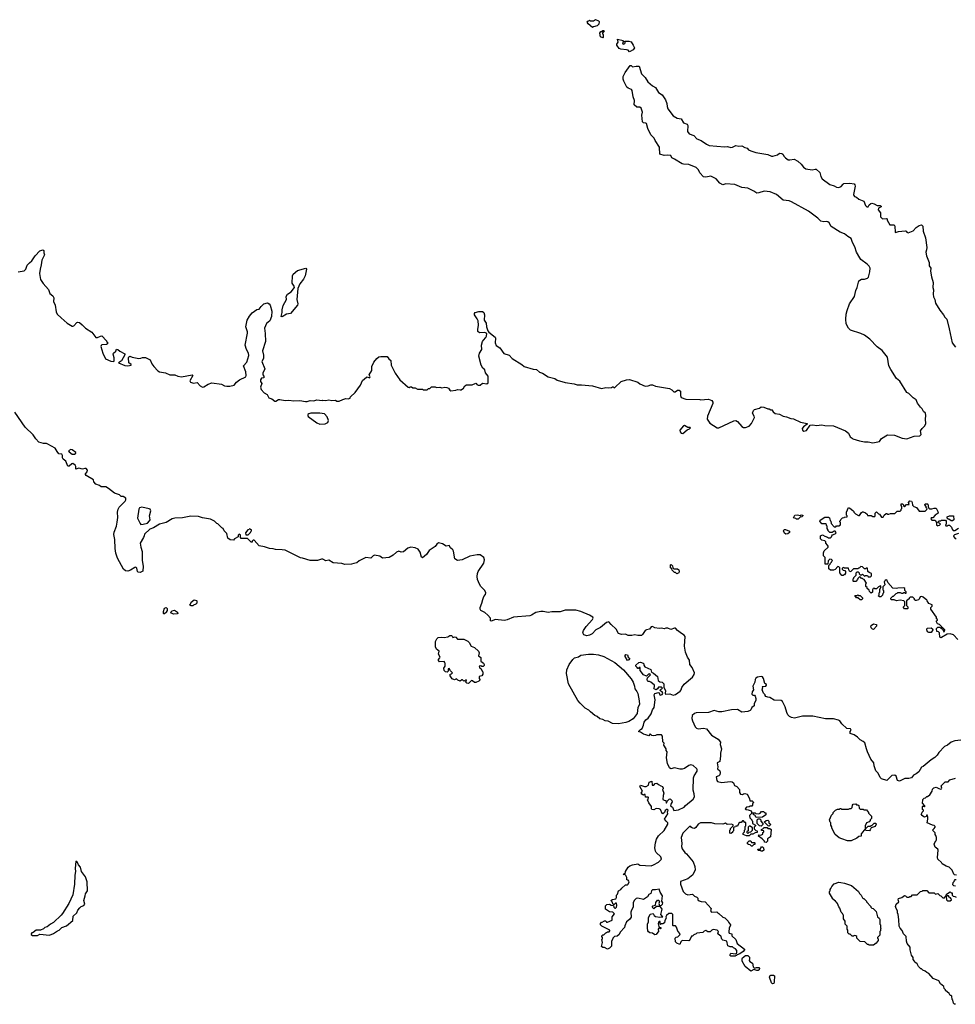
# Model space of a CAD drawing. Extents: x 1862350 to 2057294, y 212041 to 437318.
# Tile 278 of 301: x 1982444 to 1995102, y 382190 to 395508. Entities that reach past the tile are written whole.
import ezdxf

# ---------------------------------------------------------------- set-up
doc = ezdxf.new("R2010")
doc.units = 0

msp = doc.modelspace()

# ---------------------------------------------------------------- linework, layer by layer
at = {"layer": '0CON10XD'}
for points in [[(1990195, 395400), (1990135, 395452), (1990123, 395475), (1990132, 395488), (1990145, 395490), (1990155, 395500), (1990165, 395490), (1990205, 395490), (1990235, 395508), (1990275, 395492), (1990282, 395485), (1990278, 395445), (1990255, 395423), (1990208, 395412), (1990195, 395400)], [(1990335, 395262), (1990302, 395275), (1990292, 395325), (1990305, 395350), (1990325, 395350), (1990335, 395360), (1990345, 395360), (1990350, 395355), (1990330, 395325), (1990330, 395315), (1990340, 395305), (1990340, 395265), (1990335, 395262)], [(1990695, 395073), (1990674, 395094), (1990655, 395101), (1990575, 395109), (1990555, 395117), (1990524, 395165), (1990524, 395175), (1990542, 395205), (1990530, 395245), (1990610, 395225), (1990612, 395215), (1990599, 395195), (1990603, 395183), (1990615, 395178), (1990629, 395185), (1990634, 395195), (1990632, 395218), (1990685, 395218), (1990715, 395206), (1990745, 395164), (1990761, 395125), (1990745, 395100), (1990695, 395073)], [(1992597, 393177), (1992515, 393189), (1992445, 393164), (1992415, 393160), (1992375, 393188), (1992297, 393227), (1992215, 393240), (1992119, 393279), (1991996, 393286), (1991955, 393274), (1991917, 393297), (1991865, 393356), (1991795, 393393), (1991725, 393378), (1991695, 393383), (1991644, 393434), (1991628, 393478), (1991597, 393507), (1991495, 393550), (1991425, 393552), (1991409, 393559), (1991305, 393622), (1991267, 393637), (1991252, 393672), (1991205, 393676), (1991165, 393671), (1991105, 393688), (1991102, 393785), (1991040, 393875), (1991027, 393905), (1990982, 393948), (1990944, 394035), (1990924, 394104), (1990915, 394110), (1990883, 394113), (1990868, 394128), (1990861, 394215), (1990868, 394255), (1990850, 394310), (1990835, 394326), (1990792, 394325), (1990757, 394355), (1990763, 394415), (1990746, 394465), (1990732, 394552), (1990722, 394562), (1990675, 394582), (1990657, 394597), (1990619, 394675), (1990610, 394705), (1990610, 394740), (1990635, 394792), (1990705, 394890), (1990715, 394890), (1990735, 394870), (1990785, 394880), (1990825, 394878), (1990856, 394776), (1990907, 394725), (1990941, 394665), (1991004, 394615), (1991045, 394591), (1991085, 394524), (1991135, 394489), (1991155, 394466), (1991181, 394425), (1991201, 394375), (1991206, 394335), (1991213, 394303), (1991285, 394209), (1991338, 394175), (1991395, 394166), (1991425, 394112), (1991476, 394095), (1991482, 394075), (1991477, 393997), (1991502, 393962), (1991565, 393941), (1991606, 393896), (1991664, 393874), (1991735, 393822), (1991770, 393805), (1991978, 393788), (1992022, 393792), (1992065, 393780), (1992086, 393784), (1992132, 393808), (1992175, 393798), (1992215, 393802), (1992255, 393777), (1992288, 393768), (1992306, 393746), (1992335, 393734), (1992405, 393711), (1992565, 393686), (1992615, 393660), (1992635, 393660), (1992695, 393680), (1992725, 393700), (1992757, 393697), (1992769, 393689), (1992787, 393657), (1992807, 393637), (1992843, 393613), (1992865, 393610), (1992923, 393623), (1992972, 393592), (1993018, 393555), (1993048, 393515), (1993082, 393492), (1993165, 393478), (1993205, 393488), (1993220, 393485), (1993269, 393439), (1993283, 393385), (1993303, 393355), (1993405, 393279), (1993465, 393261), (1993495, 393241), (1993525, 393239), (1993559, 393251), (1993583, 393285), (1993595, 393292), (1993675, 393295), (1993736, 393286), (1993744, 393275), (1993746, 393255), (1993727, 393145), (1993728, 393128), (1993737, 393117), (1993765, 393107), (1993795, 393080), (1993865, 393051), (1993885, 392994), (1993905, 392975), (1993925, 392975), (1993939, 393005), (1993959, 393021), (1993975, 393025), (1994005, 393019), (1994045, 392993), (1994086, 392995), (1994097, 392985), (1994098, 392975), (1994065, 392957), (1994059, 392935), (1994088, 392895), (1994091, 392841), (1994115, 392812), (1994165, 392820), (1994179, 392815), (1994181, 392795), (1994215, 392733), (1994275, 392732), (1994286, 392715), (1994290, 392635), (1994295, 392630), (1994335, 392641), (1994425, 392653), (1994439, 392649), (1994448, 392635), (1994465, 392623), (1994530, 392650), (1994575, 392698), (1994613, 392725), (1994645, 392731), (1994665, 392717), (1994667, 392645), (1994699, 392555), (1994716, 392425), (1994714, 392396), (1994704, 392364), (1994714, 392315), (1994747, 392225), (1994748, 392178), (1994770, 392145), (1994768, 392105), (1994778, 392028), (1994803, 391953), (1994797, 391885), (1994807, 391853), (1994802, 391795), (1994808, 391758), (1994827, 391725), (1994835, 391672), (1994895, 391578), (1994944, 391514), (1994960, 391485), (1994987, 391455), (1995020, 391325), (1995058, 391135), (1995107, 391077)], [(1982425, 392099), (1982505, 392111), (1982525, 392132), (1982545, 392188), (1982575, 392220), (1982610, 392245), (1982651, 392315), (1982715, 392380), (1982756, 392396), (1982770, 392385), (1982771, 392355), (1982781, 392325), (1982744, 392255), (1982735, 392190), (1982719, 392135), (1982714, 392075), (1982726, 391995), (1982761, 391941), (1982835, 391856), (1982851, 391805), (1982892, 391772), (1982904, 391745), (1982902, 391695), (1982923, 391645), (1982938, 391555), (1982953, 391525), (1983005, 391473), (1983084, 391404), (1983155, 391362), (1983165, 391361), (1983175, 391368), (1983215, 391414), (1983225, 391418), (1983251, 391411), (1983291, 391381), (1983335, 391333), (1983419, 391279), (1983475, 391211), (1983495, 391207), (1983535, 391228), (1983555, 391230), (1983620, 391165), (1983620, 391155), (1983630, 391145), (1983630, 391125), (1983620, 391115), (1983555, 391109), (1983545, 391102), (1983541, 391089), (1983570, 390995), (1983605, 390920), (1983675, 390889), (1983716, 390884), (1983723, 390897), (1983723, 390935), (1983710, 390985), (1983713, 390995), (1983746, 391024), (1983755, 391050), (1983772, 391048), (1983800, 391025), (1983867, 390987), (1983868, 390975), (1983822, 390895), (1983782, 390865), (1983865, 390829), (1983905, 390825), (1983950, 390835), (1983950, 390845), (1983922, 390865), (1983918, 390935), (1983922, 390948), (1983933, 390957), (1983965, 390942), (1984057, 390927), (1984082, 390928), (1984105, 390939), (1984145, 390938), (1984208, 390905), (1984231, 390855), (1984260, 390815), (1984315, 390756), (1984335, 390745), (1984415, 390731), (1984475, 390703), (1984545, 390704), (1984585, 390687), (1984635, 390679), (1984776, 390706), (1984787, 390695), (1984748, 390625), (1984755, 390607), (1984795, 390590), (1984845, 390602), (1984885, 390553), (1984915, 390537), (1984935, 390541), (1984995, 390578), (1985044, 390596), (1985175, 390576), (1985215, 390556), (1985245, 390550), (1985285, 390549), (1985345, 390566), (1985379, 390605), (1985416, 390635), (1985504, 390675), (1985509, 390695), (1985502, 390745), (1985474, 390825), (1985518, 390875), (1985543, 390965), (1985538, 390995), (1985511, 391045), (1985495, 391105), (1985524, 391266), (1985524, 391286), (1985504, 391355), (1985522, 391445), (1985553, 391497), (1985589, 391541), (1985654, 391586), (1985685, 391590), (1985710, 391630), (1985745, 391664), (1985795, 391679), (1985820, 391665), (1985831, 391645), (1985857, 391565), (1985850, 391495), (1985828, 391435), (1985782, 391398), (1985756, 391335), (1985766, 391265), (1985771, 391155), (1985727, 391027), (1985741, 390971), (1985741, 390925), (1985718, 390885), (1985760, 390785), (1985734, 390725), (1985734, 390704), (1985746, 390685), (1985748, 390665), (1985715, 390660), (1985701, 390635), (1985703, 390613), (1985718, 390585), (1985704, 390536), (1985710, 390505), (1985750, 390460), (1985790, 390440), (1985813, 390395), (1985855, 390380), (1985895, 390350), (1985910, 390350), (1985945, 390372), (1985965, 390372), (1986035, 390358), (1986085, 390363), (1986155, 390352), (1986235, 390358), (1986310, 390345), (1986335, 390342), (1986375, 390357), (1986425, 390352), (1986465, 390368), (1986535, 390358), (1986545, 390362), (1986585, 390358), (1986625, 390367), (1986665, 390358), (1986715, 390362), (1986735, 390350), (1986765, 390350), (1986815, 390372), (1986855, 390382), (1986895, 390380), (1986905, 390390), (1986915, 390390), (1986920, 390405), (1986983, 390467), (1987055, 390562), (1987084, 390626), (1987136, 390674), (1987145, 390677), (1987175, 390662), (1987182, 390668), (1987185, 390675), (1987174, 390705), (1987207, 390763), (1987208, 390815), (1987234, 390875), (1987275, 390927), (1987304, 390946), (1987328, 390952), (1987415, 390950), (1987439, 390919), (1987465, 390900), (1987471, 390835), (1987523, 390725), (1987588, 390638), (1987700, 390535), (1987715, 390532), (1987725, 390540), (1987745, 390540), (1987765, 390530), (1987795, 390530), (1987825, 390510), (1987895, 390510), (1987905, 390500), (1987955, 390500), (1987975, 390520), (1987995, 390520), (1988015, 390540), (1988065, 390540), (1988085, 390532), (1988126, 390536), (1988155, 390530), (1988195, 390537), (1988225, 390534), (1988244, 390524), (1988262, 390495), (1988279, 390489), (1988343, 390497), (1988365, 390507), (1988405, 390499), (1988418, 390502), (1988448, 390525), (1988468, 390555), (1988491, 390569), (1988565, 390570), (1988615, 390590), (1988626, 390586), (1988630, 390575), (1988645, 390562), (1988675, 390562), (1988705, 390590), (1988765, 390582), (1988780, 390595), (1988780, 390685), (1988745, 390730), (1988735, 390770), (1988708, 390795), (1988687, 390835), (1988657, 390955), (1988667, 390995), (1988698, 391045), (1988692, 391105), (1988707, 391155), (1988717, 391175), (1988751, 391209), (1988759, 391225), (1988763, 391263), (1988735, 391275), (1988665, 391273), (1988642, 391292), (1988641, 391315), (1988651, 391375), (1988646, 391435), (1988635, 391462), (1988598, 391515), (1988597, 391525), (1988598, 391535), (1988608, 391545), (1988655, 391561), (1988705, 391561), (1988722, 391545), (1988732, 391515), (1988730, 391445), (1988754, 391404), (1988758, 391355), (1988777, 391297), (1988789, 391279), (1988877, 391215), (1988882, 391202), (1988877, 391135), (1988891, 391101), (1988940, 391070), (1988992, 390992), (1989065, 390969), (1989105, 390924), (1989236, 390846), (1989268, 390818), (1989391, 390781), (1989435, 390777), (1989475, 390739), (1989518, 390728), (1989595, 390678), (1989685, 390653), (1989715, 390633), (1989822, 390602), (1989945, 390584), (1989985, 390571), (1990045, 390571), (1990195, 390553), (1990315, 390518), (1990375, 390532), (1990415, 390527), (1990452, 390532), (1990465, 390540), (1990475, 390540), (1990485, 390530), (1990498, 390532), (1990580, 390615), (1990654, 390636), (1990695, 390639), (1990805, 390603), (1990834, 390584), (1990905, 390552), (1990945, 390553), (1990985, 390570), (1991005, 390570), (1991045, 390551), (1991235, 390517), (1991265, 390503), (1991295, 390472), (1991314, 390476), (1991343, 390497), (1991365, 390498), (1991386, 390485), (1991384, 390424), (1991395, 390398), (1991455, 390373), (1991645, 390372), (1991655, 390368), (1991765, 390377), (1991808, 390355), (1991823, 390335), (1991821, 390315), (1991751, 390145), (1991747, 390105), (1991780, 390050), (1991882, 389985), (1991905, 389986), (1992107, 390083), (1992135, 390086), (1992155, 390074), (1992214, 390005), (1992235, 389990), (1992265, 389990), (1992315, 390010), (1992343, 390045), (1992384, 390125), (1992381, 390145), (1992359, 390185), (1992370, 390220), (1992385, 390234), (1992455, 390252), (1992475, 390270), (1992513, 390267), (1992564, 390244), (1992585, 390242), (1992605, 390232), (1992617, 390237), (1992638, 390205), (1992665, 390181), (1992724, 390174), (1992775, 390147), (1992817, 390137), (1992875, 390113), (1992915, 390108), (1993010, 390065), (1993100, 390045), (1993100, 390035), (1993049, 390001), (1993032, 389978), (1993036, 389955), (1993055, 389940), (1993087, 389953), (1993138, 390022), (1993175, 390027), (1993225, 390017), (1993295, 390027), (1993335, 390020), (1993456, 390016), (1993618, 389948), (1993658, 389915), (1993682, 389865), (1993705, 389848), (1993715, 389837), (1993805, 389811), (1993875, 389796), (1993924, 389796), (1993985, 389786), (1994076, 389804), (1994102, 389845), (1994185, 389893), (1994279, 389889), (1994385, 389846), (1994445, 389838), (1994547, 389873), (1994622, 389878), (1994640, 389895), (1994632, 389945), (1994655, 389980), (1994690, 390015), (1994702, 390048), (1994697, 390105), (1994703, 390155), (1994700, 390185), (1994670, 390210), (1994653, 390245), (1994630, 390265), (1994592, 390322), (1994571, 390365), (1994530, 390395), (1994475, 390452), (1994446, 390466), (1994350, 390620), (1994305, 390653), (1994231, 390775), (1994204, 390824), (1994184, 390945), (1994111, 391031), (1994044, 391084), (1993946, 391186), (1993875, 391242), (1993824, 391264), (1993685, 391307), (1993656, 391336), (1993626, 391396), (1993621, 391455), (1993624, 391525), (1993637, 391575), (1993672, 391665), (1993739, 391765), (1993756, 391844), (1993774, 391885), (1993798, 391975), (1993835, 391997), (1993875, 391998), (1993915, 392012), (1993926, 392025), (1993946, 392095), (1993950, 392145), (1993939, 392175), (1993911, 392201), (1993825, 392264), (1993809, 392285), (1993764, 392365), (1993742, 392435), (1993712, 392492), (1993695, 392549), (1993647, 392577), (1993605, 392611), (1993544, 392634), (1993421, 392711), (1993395, 392759), (1993379, 392775), (1993365, 392779), (1993325, 392772), (1993285, 392782), (1993244, 392825), (1993115, 392918), (1992885, 393043), (1992855, 393056), (1992775, 393066), (1992685, 393142), (1992597, 393177)], [(1985995, 391490), (1985983, 391495), (1985994, 391545), (1985994, 391585), (1986010, 391640), (1986052, 391725), (1986051, 391765), (1986066, 391795), (1986116, 391825), (1986162, 391885), (1986157, 391905), (1986130, 391945), (1986133, 392045), (1986146, 392065), (1986203, 392117), (1986315, 392148), (1986324, 392134), (1986308, 392045), (1986285, 391999), (1986236, 391934), (1986209, 391871), (1986194, 391725), (1986206, 391665), (1986202, 391648), (1986107, 391533), (1986055, 391524), (1985995, 391490)], [(1991397, 387207), (1991344, 387244), (1991315, 387276), (1991305, 387277), (1991255, 387259), (1991214, 387276), (1991185, 387276), (1991165, 387268), (1991125, 387276), (1991095, 387271), (1991035, 387284), (1991005, 387301), (1990986, 387295), (1990965, 387263), (1990926, 387256), (1990905, 387245), (1990870, 387190), (1990855, 387180), (1990805, 387180), (1990765, 387188), (1990725, 387180), (1990675, 387180), (1990638, 387195), (1990585, 387192), (1990546, 387206), (1990515, 387265), (1990447, 387327), (1990415, 387364), (1990385, 387352), (1990304, 387286), (1990241, 387255), (1990190, 387200), (1990155, 387181), (1990115, 387174), (1990078, 387188), (1990061, 387215), (1990071, 387245), (1990109, 387301), (1990193, 387395), (1990203, 387415), (1990200, 387425), (1990152, 387455), (1990038, 387505), (1989968, 387522), (1989825, 387519), (1989755, 387500), (1989645, 387498), (1989595, 387488), (1989525, 387505), (1989495, 387503), (1989425, 387488), (1989368, 387452), (1989345, 387445), (1989125, 387427), (1989040, 387390), (1989005, 387382), (1988875, 387394), (1988825, 387371), (1988815, 387378), (1988812, 387415), (1988779, 387455), (1988735, 387490), (1988685, 387515), (1988672, 387535), (1988672, 387555), (1988698, 387615), (1988708, 387665), (1988725, 387705), (1988747, 387735), (1988750, 387755), (1988736, 387786), (1988683, 387843), (1988663, 387873), (1988640, 387935), (1988635, 387975), (1988637, 388017), (1988647, 388045), (1988723, 388155), (1988733, 388203), (1988725, 388235), (1988675, 388270), (1988635, 388270), (1988535, 388250), (1988430, 388200), (1988365, 388191), (1988331, 388215), (1988315, 388317), (1988305, 388336), (1988271, 388365), (1988255, 388394), (1988215, 388388), (1988165, 388419), (1988110, 388430), (1988088, 388415), (1988066, 388384), (1987984, 388326), (1987948, 388275), (1987895, 388229), (1987878, 388238), (1987864, 388305), (1987837, 388347), (1987795, 388363), (1987735, 388371), (1987695, 388361), (1987635, 388309), (1987605, 388304), (1987575, 388318), (1987543, 388307), (1987495, 388263), (1987444, 388234), (1987354, 388224), (1987315, 388251), (1987245, 388263), (1987227, 388255), (1987196, 388224), (1987125, 388233), (1987035, 388186), (1987005, 388159), (1986965, 388154), (1986935, 388142), (1986845, 388140), (1986802, 388152), (1986685, 388162), (1986625, 388198), (1986585, 388190), (1986545, 388212), (1986525, 388212), (1986475, 388192), (1986375, 388193), (1986270, 388225), (1986245, 388230), (1986035, 388332), (1985995, 388339), (1985905, 388340), (1985875, 388350), (1985825, 388353), (1985755, 388378), (1985683, 388393), (1985615, 388470), (1985602, 388468), (1985590, 388455), (1985588, 388442), (1985575, 388440), (1985525, 388490), (1985442, 388492), (1985430, 388505), (1985430, 388535), (1985415, 388550), (1985400, 388535), (1985398, 388512), (1985350, 388485), (1985335, 388470), (1985293, 388473), (1985262, 388495), (1985245, 388560), (1985210, 388595), (1985196, 388626), (1985180, 388635), (1985125, 388690), (1985110, 388695), (1985080, 388725), (1985025, 388752), (1984915, 388769), (1984865, 388788), (1984758, 388792), (1984645, 388770), (1984545, 388764), (1984508, 388755), (1984425, 388708), (1984335, 388684), (1984255, 388633), (1984204, 388616), (1984131, 388549), (1984126, 388526), (1984120, 388505), (1984074, 388425), (1984081, 388375), (1984100, 388315), (1984102, 388195), (1984114, 388115), (1984111, 388049), (1984075, 388032), (1984045, 388034), (1984036, 388046), (1984028, 388088), (1984015, 388101), (1984002, 388098), (1983945, 388060), (1983905, 388049), (1983874, 388054), (1983850, 388075), (1983766, 388225), (1983744, 388294), (1983736, 388355), (1983731, 388475), (1983718, 388545), (1983723, 388577), (1983752, 388658), (1983763, 388713), (1983770, 388775), (1983768, 388845), (1983778, 388885), (1983790, 388915), (1983870, 388995), (1983880, 389015), (1983880, 389035), (1983845, 389060), (1983815, 389060), (1983792, 389082), (1983725, 389102), (1983645, 389168), (1983608, 389188), (1983545, 389188), (1983525, 389208), (1983475, 389227), (1983447, 389255), (1983442, 389285), (1983342, 389342), (1983334, 389354), (1983336, 389365), (1983358, 389392), (1983362, 389415), (1983345, 389435), (1983325, 389438), (1983295, 389427), (1983245, 389443), (1983205, 389430), (1983202, 389465), (1983194, 389484), (1983165, 389503), (1983149, 389501), (1983115, 389467), (1983097, 389467), (1983067, 389535), (1983032, 389565), (1983025, 389580), (1983023, 389615), (1983015, 389632), (1982975, 389637), (1982950, 389665), (1982925, 389710), (1982826, 389766), (1982805, 389775), (1982765, 389776), (1982701, 389795), (1982660, 389840), (1982625, 389892), (1982518, 389998), (1982378, 390198)], [(1986505, 390037), (1986575, 390043), (1986615, 390060), (1986624, 390085), (1986605, 390135), (1986566, 390176), (1986505, 390185), (1986385, 390186), (1986355, 390178), (1986343, 390167), (1986341, 390155), (1986349, 390139), (1986465, 390053), (1986505, 390037)], [(1991415, 389911), (1991475, 389960), (1991508, 389975), (1991518, 389985), (1991515, 389990), (1991485, 389993), (1991438, 390018), (1991425, 390016), (1991377, 389955), (1991380, 389935), (1991394, 389915), (1991415, 389911)], [(1983155, 389630), (1983185, 389632), (1983203, 389645), (1983203, 389655), (1983155, 389688), (1983135, 389692), (1983102, 389678), (1983111, 389661), (1983155, 389630)], [(1984085, 388680), (1984115, 388682), (1984175, 388698), (1984201, 388729), (1984207, 388743), (1984202, 388795), (1984219, 388865), (1984208, 388885), (1984195, 388892), (1984095, 388916), (1984067, 388905), (1984054, 388886), (1984037, 388765), (1984072, 388692), (1984085, 388680)], [(1995135, 387124), (1995079, 387189), (1995035, 387202), (1994993, 387197), (1994915, 387150), (1994905, 387148), (1994894, 387154), (1994890, 387215), (1994875, 387230), (1994852, 387232), (1994850, 387275), (1994865, 387290), (1994895, 387290), (1994912, 387272), (1994928, 387268), (1994945, 387230), (1994958, 387232), (1994960, 387255), (1994935, 387280), (1994922, 387282), (1994920, 387295), (1994890, 387325), (1994860, 387335), (1994850, 387365), (1994850, 387375), (1994860, 387385), (1994860, 387395), (1994850, 387405), (1994850, 387425), (1994770, 387535), (1994770, 387555), (1994790, 387575), (1994790, 387595), (1994742, 387612), (1994720, 387645), (1994718, 387658), (1994668, 387698), (1994648, 387708), (1994625, 387700), (1994615, 387670), (1994605, 387660), (1994575, 387650), (1994565, 387650), (1994552, 387662), (1994550, 387675), (1994528, 387698), (1994492, 387698), (1994480, 387685), (1994480, 387675), (1994440, 387645), (1994440, 387585), (1994460, 387565), (1994460, 387545), (1994455, 387540), (1994415, 387540), (1994400, 387555), (1994402, 387568), (1994420, 387585), (1994420, 387635), (1994408, 387648), (1994355, 387658), (1994305, 387648), (1994275, 387660), (1994235, 387660), (1994230, 387685), (1994255, 387710), (1994265, 387710), (1994278, 387722), (1994302, 387748), (1994315, 387750), (1994325, 387760), (1994355, 387760), (1994375, 387750), (1994395, 387750), (1994405, 387760), (1994415, 387760), (1994425, 387750), (1994438, 387752), (1994438, 387768), (1994420, 387785), (1994420, 387815), (1994405, 387822), (1994325, 387820), (1994305, 387812), (1994255, 387820), (1994190, 387895), (1994175, 387930), (1994152, 387928), (1994150, 387915), (1994140, 387905), (1994148, 387862), (1994120, 387835), (1994120, 387795), (1994130, 387785), (1994130, 387755), (1994120, 387745), (1994117, 387723), (1994095, 387700), (1994075, 387700), (1994060, 387715), (1994070, 387725), (1994070, 387755), (1994080, 387765), (1994080, 387805), (1994100, 387835), (1994088, 387848), (1994062, 387838), (1994035, 387810), (1994015, 387810), (1994005, 387818), (1993990, 387815), (1993980, 387795), (1993980, 387765), (1993965, 387750), (1993942, 387772), (1993935, 387790), (1993912, 387812), (1993908, 387828), (1993892, 387842), (1993890, 387875), (1993900, 387885), (1993868, 387938), (1993855, 387940), (1993845, 387950), (1993835, 387950), (1993818, 387968), (1993805, 387970), (1993782, 387948), (1993780, 387935), (1993755, 387910), (1993725, 387910), (1993720, 387915), (1993720, 387945), (1993730, 387955), (1993730, 387965), (1993760, 387995), (1993760, 388025), (1993775, 388040), (1993788, 388038), (1993800, 388025), (1993802, 388012), (1993815, 388000), (1993835, 388000), (1993845, 388010), (1993875, 387980), (1993885, 387990), (1993915, 387990), (1993922, 387972), (1993955, 387970), (1993970, 387985), (1993970, 388015), (1993935, 388030), (1993920, 388045), (1993915, 388090), (1993895, 388090), (1993888, 388082), (1993875, 388080), (1993848, 388108), (1993825, 388110), (1993808, 388092), (1993795, 388090), (1993785, 388080), (1993725, 388080), (1993688, 388042), (1993675, 388040), (1993660, 388065), (1993658, 388088), (1993605, 388090), (1993593, 388097), (1993572, 388088), (1993570, 388075), (1993585, 388060), (1993608, 388058), (1993618, 388045), (1993617, 388023), (1993605, 388000), (1993595, 388000), (1993585, 387990), (1993565, 387990), (1993538, 388025), (1993540, 388095), (1993527, 388107), (1993515, 388110), (1993475, 388070), (1993455, 388060), (1993415, 388060), (1993392, 388082), (1993390, 388125), (1993408, 388142), (1993412, 388158), (1993428, 388172), (1993430, 388185), (1993440, 388195), (1993428, 388208), (1993405, 388210), (1993382, 388188), (1993378, 388142), (1993342, 388142), (1993340, 388235), (1993320, 388255), (1993320, 388295), (1993330, 388325), (1993380, 388375), (1993380, 388385), (1993375, 388400), (1993350, 388425), (1993350, 388445), (1993335, 388460), (1993298, 388468), (1993280, 388485), (1993280, 388525), (1993305, 388538), (1993335, 388520), (1993375, 388510), (1993385, 388500), (1993415, 388500), (1993428, 388512), (1993430, 388525), (1993442, 388538), (1993478, 388552), (1993490, 388565), (1993488, 388578), (1993475, 388590), (1993465, 388590), (1993435, 388570), (1993405, 388570), (1993380, 388595), (1993380, 388605), (1993370, 388625), (1993370, 388655), (1993360, 388665), (1993358, 388678), (1993345, 388690), (1993295, 388690), (1993270, 388725), (1993272, 388738), (1993335, 388780), (1993385, 388780), (1993398, 388768), (1993410, 388735), (1993420, 388725), (1993423, 388693), (1993465, 388650), (1993485, 388650), (1993495, 388660), (1993525, 388660), (1993550, 388675), (1993550, 388705), (1993540, 388715), (1993540, 388725), (1993550, 388735), (1993552, 388748), (1993575, 388770), (1993597, 388773), (1993605, 388780), (1993638, 388782), (1993640, 388795), (1993630, 388805), (1993632, 388845), (1993655, 388908), (1993675, 388902), (1993718, 388868), (1993730, 388855), (1993730, 388845), (1993750, 388825), (1993793, 388803), (1993808, 388802), (1993835, 388840), (1993845, 388850), (1993855, 388850), (1993889, 388839), (1993908, 388818), (1993915, 388800), (1993965, 388800), (1993985, 388790), (1994015, 388790), (1994020, 388795), (1994020, 388835), (1994035, 388850), (1994062, 388822), (1994075, 388820), (1994105, 388780), (1994125, 388780), (1994140, 388805), (1994165, 388828), (1994175, 388830), (1994185, 388820), (1994205, 388820), (1994225, 388830), (1994285, 388830), (1994315, 388860), (1994355, 388860), (1994368, 388872), (1994370, 388885), (1994380, 388895), (1994380, 388925), (1994370, 388935), (1994372, 388958), (1994388, 388958), (1994400, 388945), (1994402, 388932), (1994415, 388920), (1994442, 388948), (1994478, 388952), (1994470, 388975), (1994485, 389000), (1994510, 388995), (1994520, 388975), (1994522, 388942), (1994542, 388922), (1994578, 388908), (1994615, 388860), (1994695, 388860), (1994718, 388882), (1994720, 388895), (1994710, 388905), (1994710, 388925), (1994690, 388945), (1994695, 388960), (1994725, 388960), (1994730, 388955), (1994740, 388905), (1994752, 388892), (1994785, 388890), (1994818, 388902), (1994845, 388900), (1994868, 388855), (1994870, 388835), (1994830, 388805), (1994798, 388772), (1994775, 388770), (1994770, 388755), (1994785, 388740), (1994828, 388738), (1994850, 388705), (1994850, 388675), (1994865, 388660), (1994872, 388668), (1994888, 388672), (1994900, 388685), (1994888, 388698), (1994872, 388702), (1994872, 388718), (1994882, 388728), (1994905, 388730), (1994915, 388740), (1994968, 388738), (1994980, 388725), (1994980, 388685), (1994970, 388675), (1994972, 388662), (1994995, 388660), (1995005, 388670), (1995025, 388670), (1995050, 388645), (1995060, 388615), (1995075, 388600), (1995095, 388600), (1995145, 388630)], [(1992975, 388750), (1992955, 388750), (1992945, 388760), (1992912, 388772), (1992930, 388805), (1992965, 388812), (1993005, 388800), (1993015, 388810), (1993038, 388808), (1993040, 388795), (1993028, 388782), (1993002, 388778), (1992975, 388750)], [(1995065, 388728), (1995048, 388728), (1995015, 388750), (1995005, 388750), (1994990, 388765), (1994990, 388785), (1995025, 388798), (1995080, 388795), (1995082, 388745), (1995065, 388728)], [(1985535, 388540), (1985568, 388572), (1985570, 388585), (1985580, 388595), (1985578, 388608), (1985565, 388610), (1985555, 388620), (1985548, 388612), (1985532, 388608), (1985500, 388565), (1985502, 388542), (1985535, 388540)], [(1992808, 388548), (1992792, 388562), (1992780, 388595), (1992785, 388610), (1992805, 388612), (1992858, 388588), (1992858, 388572), (1992835, 388552), (1992808, 388548)], [(1995145, 388560), (1995092, 388538), (1995080, 388525), (1995082, 388512), (1995102, 388492), (1995115, 388490)], [(1991335, 388012), (1991315, 388030), (1991305, 388030), (1991272, 388062), (1991268, 388078), (1991250, 388095), (1991250, 388135), (1991257, 388137), (1991275, 388120), (1991280, 388095), (1991292, 388082), (1991345, 388080), (1991360, 388065), (1991367, 388045), (1991360, 388025), (1991335, 388012)], [(1993835, 387660), (1993815, 387660), (1993785, 387690), (1993765, 387690), (1993742, 387718), (1993775, 387720), (1993785, 387730), (1993795, 387720), (1993815, 387720), (1993847, 387687), (1993847, 387673), (1993835, 387660)], [(1984395, 387470), (1984390, 387475), (1984388, 387505), (1984405, 387550), (1984425, 387558), (1984440, 387545), (1984440, 387515), (1984430, 387505), (1984430, 387495), (1984405, 387472), (1984395, 387470)], [(1984785, 387580), (1984765, 387580), (1984740, 387595), (1984758, 387612), (1984762, 387628), (1984805, 387660), (1984835, 387650), (1984840, 387645), (1984840, 387615), (1984825, 387600), (1984795, 387590), (1984785, 387580)], [(1984528, 387468), (1984495, 387480), (1984490, 387495), (1984508, 387512), (1984539, 387519), (1984580, 387495), (1984582, 387478), (1984575, 387470), (1984528, 387468)], [(1993995, 387260), (1993982, 387262), (1993965, 387280), (1993960, 387295), (1993963, 387315), (1993995, 387337), (1994037, 387327), (1994038, 387305), (1993995, 387260)], [(1994775, 387220), (1994745, 387220), (1994725, 387230), (1994718, 387255), (1994722, 387278), (1994775, 387282), (1994795, 387270), (1994800, 387255), (1994775, 387220)], [(1988515, 386530), (1988493, 386533), (1988480, 386545), (1988480, 386555), (1988490, 386565), (1988485, 386580), (1988455, 386560), (1988435, 386580), (1988425, 386580), (1988405, 386560), (1988370, 386575), (1988355, 386590), (1988325, 386580), (1988295, 386592), (1988270, 386635), (1988270, 386655), (1988288, 386662), (1988300, 386675), (1988272, 386702), (1988255, 386730), (1988242, 386728), (1988242, 386698), (1988227, 386683), (1988205, 386688), (1988188, 386705), (1988182, 386735), (1988200, 386765), (1988200, 386805), (1988190, 386815), (1988190, 386825), (1988125, 386822), (1988108, 386838), (1988108, 386855), (1988130, 386875), (1988132, 386885), (1988108, 386925), (1988120, 386965), (1988084, 386994), (1988068, 387025), (1988070, 387095), (1988088, 387135), (1988105, 387150), (1988145, 387158), (1988185, 387150), (1988235, 387160), (1988265, 387177), (1988285, 387178), (1988300, 387165), (1988302, 387152), (1988335, 387160), (1988345, 387157), (1988368, 387128), (1988455, 387130), (1988505, 387103), (1988523, 387085), (1988550, 387035), (1988595, 387018), (1988650, 386965), (1988660, 386945), (1988652, 386905), (1988682, 386882), (1988683, 386833), (1988718, 386805), (1988726, 386786), (1988727, 386773), (1988715, 386760), (1988695, 386760), (1988685, 386770), (1988660, 386765), (1988670, 386735), (1988688, 386728), (1988700, 386695), (1988710, 386685), (1988708, 386655), (1988698, 386632), (1988662, 386625), (1988660, 386595), (1988670, 386585), (1988670, 386575), (1988655, 386560), (1988617, 386543), (1988595, 386542), (1988570, 386565), (1988555, 386570), (1988550, 386565), (1988515, 386530)], [(1991847, 384633), (1991805, 384646), (1991655, 384643), (1991625, 384625), (1991590, 384580), (1991575, 384570), (1991551, 384571), (1991533, 384583), (1991525, 384597), (1991505, 384596), (1991415, 384506), (1991392, 384445), (1991401, 384365), (1991399, 384325), (1991406, 384295), (1991442, 384245), (1991465, 384225), (1991557, 384117), (1991580, 384055), (1991583, 384007), (1991550, 383940), (1991485, 383887), (1991385, 383850), (1991383, 383817), (1991420, 383715), (1991450, 383685), (1991485, 383670), (1991545, 383680), (1991573, 383653), (1991605, 383640), (1991620, 383625), (1991620, 383605), (1991635, 383590), (1991665, 383580), (1991717, 383577), (1991800, 383485), (1991790, 383455), (1991802, 383435), (1991875, 383440), (1991890, 383425), (1991905, 383420), (1991955, 383370), (1991985, 383360), (1992002, 383342), (1992030, 383315), (1992032, 383302), (1992060, 383265), (1992060, 383255), (1992042, 383225), (1992038, 383165), (1992043, 383153), (1992080, 383145), (1992080, 383115), (1992132, 383065), (1992152, 383012), (1992250, 382935), (1992250, 382925), (1992230, 382905), (1992187, 382873), (1992152, 382858), (1992145, 382850), (1992135, 382850), (1992125, 382840), (1992065, 382840), (1992052, 382855), (1992065, 382880), (1992128, 382872), (1992148, 382882), (1992145, 382920), (1992129, 382939), (1992100, 382955), (1992088, 382968), (1992058, 382968), (1992023, 382983), (1992010, 383045), (1991958, 383058), (1991945, 383070), (1991930, 383115), (1991915, 383120), (1991890, 383145), (1991900, 383175), (1991882, 383192), (1991825, 383200), (1991810, 383195), (1991785, 383170), (1991755, 383170), (1991725, 383188), (1991705, 383180), (1991685, 383160), (1991605, 383150), (1991598, 383142), (1991565, 383130), (1991545, 383110), (1991535, 383110), (1991508, 383052), (1991495, 383048), (1991408, 383052), (1991390, 383035), (1991375, 383000), (1991335, 383018), (1991318, 383035), (1991310, 383085), (1991325, 383100), (1991348, 383102), (1991375, 383130), (1991378, 383145), (1991348, 383178), (1991332, 383235), (1991315, 383252), (1991285, 383250), (1991280, 383255), (1991280, 383405), (1991265, 383420), (1991225, 383420), (1991195, 383390), (1991188, 383375), (1991190, 383355), (1991172, 383325), (1991168, 383292), (1991145, 383280), (1991125, 383280), (1991115, 383270), (1991110, 383275), (1991108, 383308), (1991095, 383310), (1991085, 383300), (1991083, 383277), (1991093, 383243), (1991102, 383232), (1991118, 383228), (1991120, 383215), (1991115, 383210), (1991105, 383220), (1991092, 383218), (1991080, 383205), (1991087, 383173), (1991060, 383145), (1991060, 383135), (1991035, 383128), (1991005, 383152), (1990968, 383158), (1990952, 383172), (1990943, 383183), (1990938, 383225), (1990938, 383272), (1990950, 383305), (1990951, 383359), (1990975, 383408), (1991015, 383420), (1991029, 383389), (1991045, 383378), (1991105, 383370), (1991147, 383373), (1991120, 383405), (1991134, 383475), (1991115, 383508), (1991105, 383512), (1991058, 383512), (1991025, 383480), (1991000, 383505), (1991015, 383520), (1991048, 383532), (1991052, 383565), (1991075, 383600), (1991085, 383600), (1991100, 383585), (1991090, 383555), (1991098, 383528), (1991125, 383530), (1991142, 383545), (1991144, 383564), (1991130, 383585), (1991140, 383655), (1991108, 383708), (1991095, 383748), (1991045, 383737), (1991005, 383738), (1990993, 383725), (1990985, 383690), (1990955, 383677), (1990936, 383644), (1990885, 383608), (1990805, 383626), (1990785, 383620), (1990760, 383600), (1990744, 383566), (1990746, 383505), (1990722, 383465), (1990712, 383435), (1990715, 383370), (1990695, 383338), (1990652, 383305), (1990629, 383251), (1990625, 383230), (1990570, 383165), (1990556, 383134), (1990527, 383113), (1990493, 383107), (1990470, 383085), (1990470, 383075), (1990452, 383045), (1990452, 382975), (1990425, 382948), (1990395, 382938), (1990357, 382957), (1990335, 382958), (1990314, 382974), (1990328, 383025), (1990320, 383065), (1990330, 383075), (1990330, 383095), (1990320, 383105), (1990320, 383115), (1990332, 383128), (1990345, 383130), (1990372, 383158), (1990385, 383160), (1990395, 383170), (1990418, 383172), (1990430, 383185), (1990430, 383195), (1990320, 383245), (1990300, 383265), (1990300, 383285), (1990315, 383300), (1990325, 383300), (1990355, 383320), (1990375, 383320), (1990382, 383302), (1990395, 383300), (1990460, 383330), (1990462, 383375), (1990490, 383415), (1990467, 383437), (1990423, 383443), (1990370, 383475), (1990368, 383522), (1990388, 383542), (1990425, 383543), (1990445, 383530), (1990478, 383528), (1990482, 383505), (1990495, 383490), (1990505, 383490), (1990518, 383502), (1990522, 383525), (1990517, 383557), (1990503, 383557), (1990485, 383540), (1990475, 383540), (1990458, 383575), (1990440, 383595), (1990463, 383607), (1990510, 383615), (1990520, 383635), (1990520, 383665), (1990532, 383678), (1990547, 383723), (1990579, 383741), (1990591, 383759), (1990640, 383805), (1990665, 383808), (1990678, 383815), (1990690, 383845), (1990687, 383857), (1990675, 383870), (1990660, 383875), (1990657, 383907), (1990645, 383930), (1990635, 383940), (1990610, 383945), (1990638, 383972), (1990640, 383985), (1990677, 384043), (1990700, 384065), (1990737, 384077), (1990805, 384088), (1990835, 384073), (1990986, 384064), (1991020, 384075), (1991085, 384112), (1991128, 384155), (1991118, 384185), (1991054, 384244), (1991045, 384260), (1991039, 384305), (1991044, 384375), (1991058, 384422), (1991085, 384470), (1991165, 384541), (1991212, 384625), (1991212, 384645), (1991189, 384665), (1991170, 384695), (1991212, 384765), (1991208, 384795), (1991218, 384815), (1991205, 384828), (1991178, 384812), (1991166, 384784), (1991145, 384767), (1991135, 384770), (1991113, 384823), (1991095, 384832), (1991055, 384838), (1991025, 384820), (1990998, 384825), (1990991, 384835), (1990990, 384865), (1990958, 384915), (1990940, 384955), (1990947, 384963), (1990950, 384985), (1990945, 384990), (1990912, 384992), (1990905, 385030), (1990895, 385030), (1990885, 385020), (1990861, 385031), (1990852, 385045), (1990870, 385075), (1990832, 385135), (1990845, 385152), (1990895, 385138), (1990922, 385138), (1990950, 385155), (1990960, 385195), (1990995, 385208), (1991000, 385155), (1991025, 385152), (1991040, 385175), (1991065, 385182), (1991085, 385162), (1991120, 385145), (1991140, 385135), (1991150, 385115), (1991150, 385105), (1991140, 385095), (1991158, 385045), (1991149, 385015), (1991145, 384962), (1991165, 384950), (1991188, 384948), (1991190, 384915), (1991195, 384910), (1991202, 384938), (1991230, 384965), (1991245, 384968), (1991268, 384945), (1991272, 384928), (1991258, 384905), (1991250, 384875), (1991278, 384855), (1991293, 384813), (1991355, 384822), (1991435, 384856), (1991452, 384878), (1991555, 384966), (1991572, 384995), (1991570, 385035), (1991555, 385085), (1991560, 385255), (1991568, 385282), (1991608, 385345), (1991610, 385365), (1991605, 385376), (1991555, 385419), (1991525, 385427), (1991495, 385422), (1991439, 385381), (1991405, 385370), (1991375, 385370), (1991305, 385390), (1991254, 385374), (1991235, 385389), (1991209, 385449), (1991197, 385523), (1991202, 385605), (1991191, 385625), (1991190, 385645), (1991160, 385695), (1991162, 385722), (1991145, 385740), (1991140, 385815), (1991128, 385835), (1991064, 385836), (1991045, 385824), (1991015, 385820), (1990997, 385827), (1990975, 385848), (1990955, 385820), (1990917, 385837), (1990885, 385842), (1990845, 385870), (1990820, 385875), (1990820, 385885), (1990842, 385908), (1990865, 385920), (1990884, 385966), (1990891, 386005), (1990914, 386036), (1990945, 386060), (1990989, 386121), (1991004, 386175), (1991026, 386205), (1991043, 386307), (1991030, 386375), (1991035, 386394), (1991087, 386407), (1991095, 386403), (1991104, 386374), (1991115, 386371), (1991138, 386382), (1991143, 386395), (1991139, 386409), (1991110, 386435), (1991113, 386447), (1991140, 386465), (1991125, 386480), (1991085, 386480), (1991072, 386455), (1991055, 386444), (1991026, 386455), (1991024, 386465), (1991034, 386486), (1991031, 386505), (1990985, 386548), (1990966, 386556), (1990945, 386558), (1990938, 386565), (1990933, 386585), (1990938, 386605), (1990978, 386645), (1990968, 386658), (1990950, 386655), (1990925, 386630), (1990882, 386645), (1990840, 386705), (1990840, 386745), (1990823, 386747), (1990818, 386732), (1990805, 386730), (1990800, 386745), (1990780, 386765), (1990782, 386778), (1990820, 386815), (1990845, 386818), (1990880, 386805), (1990890, 386795), (1990890, 386775), (1990900, 386755), (1990985, 386720), (1990992, 386682), (1991021, 386671), (1991074, 386625), (1991081, 386571), (1991105, 386552), (1991136, 386546), (1991160, 386525), (1991158, 386475), (1991180, 386435), (1991177, 386395), (1991182, 386385), (1991238, 386388), (1991285, 386370), (1991318, 386382), (1991378, 386425), (1991392, 386445), (1991404, 386476), (1991435, 386521), (1991547, 386615), (1991570, 386650), (1991573, 386675), (1991544, 386744), (1991512, 386785), (1991508, 386845), (1991478, 386885), (1991453, 386955), (1991440, 387035), (1991448, 387165), (1991432, 387185), (1991397, 387207)], [(1990545, 385984), (1990465, 385988), (1990405, 386019), (1990365, 386024), (1990335, 386042), (1990295, 386052), (1990255, 386082), (1990224, 386095), (1990165, 386144), (1990145, 386169), (1990095, 386196), (1990025, 386261), (1989995, 386298), (1989867, 386525), (1989840, 386665), (1989847, 386715), (1989877, 386785), (1989926, 386854), (1989952, 386875), (1990005, 386891), (1990035, 386911), (1990138, 386928), (1990208, 386928), (1990275, 386916), (1990345, 386894), (1990495, 386812), (1990612, 386712), (1990715, 386592), (1990744, 386545), (1990764, 386495), (1990766, 386456), (1990795, 386423), (1990806, 386395), (1990826, 386295), (1990828, 386245), (1990806, 386205), (1990796, 386124), (1990745, 386053), (1990685, 386016), (1990645, 386001), (1990545, 385984)], [(1990665, 386842), (1990634, 386894), (1990635, 386910), (1990645, 386922), (1990666, 386916), (1990676, 386886), (1990698, 386865), (1990685, 386850), (1990665, 386842)], [(1995175, 385763), (1995097, 385753), (1995046, 385734), (1994996, 385694), (1994955, 385678), (1994878, 385595), (1994858, 385562), (1994825, 385528), (1994774, 385496), (1994668, 385405), (1994644, 385396), (1994608, 385335), (1994575, 385308), (1994535, 385288), (1994508, 385255), (1994475, 385246), (1994420, 385245), (1994345, 385209), (1994320, 385215), (1994304, 385275), (1994285, 385290), (1994242, 385285), (1994175, 385218), (1994105, 385238), (1994086, 385256), (1994058, 385315), (1994029, 385349), (1994003, 385415), (1993998, 385455), (1993960, 385505), (1993913, 385605), (1993902, 385645), (1993878, 385725), (1993856, 385746), (1993817, 385767), (1993780, 385805), (1993734, 385834), (1993680, 385855), (1993678, 385882), (1993693, 385897), (1993686, 385915), (1993635, 385922), (1993568, 385985), (1993540, 386025), (1993520, 386035), (1993455, 386050), (1993345, 386050), (1993173, 386087), (1993035, 386087), (1992925, 386060), (1992888, 386068), (1992860, 386085), (1992837, 386107), (1992822, 386135), (1992802, 386215), (1992766, 386286), (1992745, 386297), (1992652, 386302), (1992595, 386342), (1992565, 386343), (1992540, 386355), (1992530, 386365), (1992528, 386378), (1992507, 386397), (1992488, 386445), (1992500, 386475), (1992490, 386485), (1992495, 386490), (1992537, 386493), (1992550, 386505), (1992550, 386515), (1992525, 386530), (1992507, 386597), (1992495, 386620), (1992475, 386622), (1992427, 386613), (1992405, 386600), (1992394, 386585), (1992388, 386545), (1992361, 386495), (1992370, 386445), (1992353, 386415), (1992350, 386385), (1992365, 386370), (1992385, 386370), (1992395, 386360), (1992402, 386325), (1992402, 386305), (1992382, 386255), (1992380, 386225), (1992348, 386205), (1992338, 386175), (1992328, 386165), (1992295, 386152), (1992215, 386142), (1992155, 386176), (1992074, 386174), (1991945, 386148), (1991905, 386148), (1991838, 386162), (1991764, 386136), (1991595, 386133), (1991574, 386125), (1991543, 386095), (1991539, 386055), (1991545, 386025), (1991584, 385945), (1991601, 385925), (1991625, 385916), (1991695, 385927), (1991735, 385915), (1991805, 385831), (1991894, 385774), (1991926, 385736), (1991922, 385705), (1991940, 385645), (1991924, 385586), (1991927, 385553), (1991916, 385475), (1991879, 385455), (1991888, 385402), (1991886, 385375), (1991917, 385347), (1991921, 385325), (1991915, 385295), (1991905, 385281), (1991868, 385265), (1991876, 385215), (1991884, 385205), (1991945, 385189), (1992055, 385204), (1992085, 385199), (1992102, 385185), (1992115, 385149), (1992145, 385136), (1992184, 385095), (1992184, 385054), (1992195, 385032), (1992225, 385028), (1992235, 385038), (1992255, 385042), (1992285, 385032), (1992320, 384975), (1992322, 384942), (1992355, 384940), (1992368, 384928), (1992370, 384915), (1992360, 384905), (1992360, 384885), (1992348, 384872), (1992325, 384870), (1992315, 384860), (1992275, 384858), (1992260, 384835), (1992273, 384823), (1992302, 384822), (1992340, 384805), (1992350, 384775), (1992320, 384745), (1992322, 384712), (1992350, 384685), (1992350, 384675), (1992360, 384665), (1992360, 384635), (1992400, 384615), (1992400, 384605), (1992380, 384585), (1992380, 384565), (1992405, 384540), (1992420, 384535), (1992420, 384515), (1992395, 384510), (1992365, 384490), (1992335, 384490), (1992315, 384470), (1992275, 384470), (1992230, 384485), (1992230, 384505), (1992250, 384525), (1992250, 384545), (1992260, 384555), (1992260, 384595), (1992270, 384605), (1992268, 384648), (1992255, 384650), (1992235, 384670), (1992225, 384670), (1992205, 384650), (1992185, 384650), (1992172, 384638), (1992155, 384600), (1992135, 384600), (1992128, 384592), (1992112, 384588), (1992100, 384575), (1992100, 384535), (1992090, 384525), (1992090, 384515), (1992065, 384500), (1992050, 384505), (1992050, 384545), (1992060, 384555), (1992062, 384568), (1992098, 384602), (1992098, 384618), (1992075, 384628), (1992015, 384620), (1991995, 384640), (1991955, 384628), (1991847, 384633)], [(1995118, 383938), (1995093, 383943), (1995082, 383952), (1995058, 384005), (1995020, 384045), (1994978, 384058), (1994925, 384092), (1994915, 384110), (1994868, 384155), (1994863, 384175), (1994872, 384275), (1994865, 384290), (1994832, 384315), (1994818, 384355), (1994825, 384380), (1994840, 384395), (1994847, 384413), (1994850, 384445), (1994840, 384475), (1994830, 384485), (1994828, 384508), (1994792, 384545), (1994815, 384570), (1994830, 384585), (1994830, 384595), (1994818, 384608), (1994793, 384613), (1994720, 384645), (1994730, 384695), (1994730, 384725), (1994720, 384735), (1994728, 384748), (1994712, 384748), (1994708, 384732), (1994685, 384722), (1994650, 384745), (1994650, 384755), (1994640, 384765), (1994650, 384775), (1994652, 384788), (1994670, 384805), (1994670, 384815), (1994660, 384825), (1994660, 384865), (1994665, 384870), (1994675, 384870), (1994685, 384860), (1994690, 384865), (1994688, 384878), (1994672, 384882), (1994670, 384895), (1994660, 384905), (1994662, 384958), (1994682, 384978), (1994698, 384982), (1994715, 385000), (1994725, 385000), (1994758, 385022), (1994790, 385075), (1994792, 385098), (1994813, 385117), (1994845, 385128), (1994878, 385108), (1994905, 385100), (1994917, 385103), (1994922, 385115), (1994912, 385145), (1994965, 385200), (1995005, 385200), (1995030, 385225), (1995105, 385250)], [(1993645, 384400), (1993565, 384427), (1993533, 384443), (1993477, 384487), (1993433, 384573), (1993432, 384592), (1993420, 384615), (1993420, 384645), (1993410, 384655), (1993400, 384685), (1993425, 384750), (1993448, 384772), (1993450, 384785), (1993483, 384817), (1993508, 384828), (1993535, 384830), (1993545, 384840), (1993555, 384840), (1993565, 384830), (1993595, 384828), (1993655, 384830), (1993675, 384840), (1993695, 384840), (1993707, 384853), (1993710, 384885), (1993722, 384898), (1993755, 384900), (1993765, 384890), (1993785, 384890), (1993798, 384878), (1993800, 384845), (1993815, 384830), (1993855, 384830), (1993865, 384822), (1993899, 384819), (1993930, 384785), (1993930, 384775), (1993970, 384735), (1993970, 384705), (1993950, 384685), (1993950, 384675), (1993935, 384660), (1993900, 384645), (1993882, 384605), (1993882, 384562), (1993888, 384562), (1993922, 384598), (1993955, 384600), (1993965, 384610), (1993975, 384610), (1994005, 384640), (1994028, 384638), (1994030, 384625), (1994020, 384595), (1993962, 384578), (1993952, 384548), (1993942, 384538), (1993895, 384540), (1993888, 384548), (1993875, 384550), (1993840, 384515), (1993840, 384505), (1993830, 384495), (1993828, 384462), (1993795, 384460), (1993770, 384435), (1993695, 384402), (1993645, 384400)], [(1992408, 384718), (1992388, 384748), (1992370, 384755), (1992370, 384765), (1992360, 384775), (1992365, 384780), (1992395, 384780), (1992405, 384770), (1992442, 384768), (1992460, 384775), (1992482, 384798), (1992505, 384800), (1992525, 384780), (1992538, 384778), (1992540, 384755), (1992495, 384720), (1992408, 384718)], [(1992475, 384600), (1992453, 384603), (1992420, 384635), (1992420, 384685), (1992435, 384700), (1992458, 384698), (1992470, 384685), (1992470, 384665), (1992500, 384635), (1992498, 384622), (1992475, 384600)], [(1992585, 384600), (1992572, 384602), (1992522, 384652), (1992522, 384658), (1992543, 384677), (1992565, 384680), (1992578, 384668), (1992580, 384645), (1992600, 384625), (1992598, 384612), (1992585, 384600)], [(1992295, 384500), (1992312, 384518), (1992338, 384522), (1992360, 384545), (1992358, 384578), (1992325, 384600), (1992315, 384600), (1992302, 384588), (1992300, 384535), (1992280, 384525), (1992282, 384512), (1992295, 384500)], [(1992545, 384380), (1992522, 384382), (1992520, 384395), (1992488, 384428), (1992440, 384465), (1992445, 384480), (1992472, 384478), (1992498, 384492), (1992500, 384515), (1992510, 384525), (1992510, 384535), (1992482, 384542), (1992480, 384555), (1992498, 384562), (1992515, 384580), (1992555, 384580), (1992565, 384570), (1992595, 384570), (1992610, 384555), (1992600, 384455), (1992562, 384428), (1992560, 384395), (1992545, 384380)], [(1992355, 384330), (1992345, 384330), (1992328, 384348), (1992305, 384350), (1992292, 384362), (1992292, 384378), (1992315, 384400), (1992335, 384400), (1992345, 384380), (1992385, 384380), (1992390, 384375), (1992388, 384352), (1992375, 384350), (1992355, 384330)], [(1992495, 384260), (1992475, 384260), (1992465, 384270), (1992435, 384270), (1992430, 384285), (1992435, 384290), (1992468, 384292), (1992472, 384308), (1992482, 384318), (1992495, 384320), (1992507, 384307), (1992510, 384275), (1992495, 384260)], [(1982615, 383120), (1982685, 383122), (1982715, 383140), (1982845, 383127), (1982901, 383149), (1982954, 383186), (1982980, 383195), (1983015, 383227), (1983075, 383250), (1983162, 383325), (1983169, 383381), (1983218, 383425), (1983232, 383465), (1983258, 383495), (1983275, 383512), (1983310, 383525), (1983327, 383543), (1983313, 383593), (1983330, 383655), (1983332, 383685), (1983360, 383725), (1983357, 383845), (1983335, 383912), (1983278, 383988), (1983266, 384046), (1983240, 384075), (1983225, 384110), (1983202, 384128), (1983196, 384025), (1983201, 383985), (1983192, 383935), (1983187, 383813), (1983161, 383669), (1983108, 383552), (1983024, 383416), (1983004, 383395), (1982902, 383295), (1982862, 383275), (1982815, 383240), (1982782, 383228), (1982765, 383212), (1982727, 383193), (1982665, 383192), (1982625, 383160), (1982610, 383155), (1982600, 383145), (1982600, 383135), (1982615, 383120)], [(1993935, 382990), (1993925, 383000), (1993915, 383000), (1993877, 383037), (1993815, 383040), (1993770, 383085), (1993770, 383105), (1993758, 383118), (1993735, 383120), (1993725, 383110), (1993705, 383110), (1993678, 383138), (1993665, 383140), (1993650, 383155), (1993650, 383195), (1993640, 383205), (1993640, 383245), (1993610, 383275), (1993610, 383315), (1993590, 383345), (1993590, 383395), (1993580, 383405), (1993578, 383418), (1993560, 383435), (1993542, 383492), (1993528, 383508), (1993510, 383555), (1993495, 383570), (1993485, 383570), (1993480, 383585), (1993440, 383615), (1993440, 383625), (1993400, 383695), (1993400, 383715), (1993410, 383725), (1993410, 383745), (1993420, 383755), (1993430, 383785), (1993465, 383820), (1993525, 383840), (1993555, 383838), (1993605, 383828), (1993700, 383795), (1993792, 383715), (1993807, 383687), (1993830, 383665), (1993845, 383630), (1993855, 383620), (1993865, 383620), (1993900, 383585), (1993900, 383575), (1993960, 383515), (1993960, 383505), (1993975, 383490), (1993990, 383485), (1994030, 383445), (1994050, 383375), (1994070, 383355), (1994080, 383335), (1994080, 383275), (1994090, 383265), (1994090, 383225), (1994100, 383215), (1994090, 383205), (1994090, 383185), (1994080, 383175), (1994080, 383125), (1994050, 383095), (1994050, 383085), (1994060, 383075), (1994058, 383055), (1994033, 383017), (1993995, 382992), (1993935, 382990)], [(1995105, 383790), (1995082, 383792), (1995070, 383805), (1995072, 383838), (1995088, 383852), (1995090, 383865), (1995102, 383878), (1995115, 383880)], [(1995105, 382190), (1995092, 382192), (1995080, 382205), (1995070, 382245), (1995060, 382255), (1995055, 382300), (1995045, 382310), (1995035, 382310), (1995020, 382335), (1994970, 382375), (1994970, 382385), (1994953, 382403), (1994945, 382430), (1994900, 382465), (1994879, 382509), (1994805, 382540), (1994746, 382606), (1994715, 382618), (1994695, 382638), (1994665, 382650), (1994645, 382670), (1994635, 382670), (1994605, 382700), (1994588, 382738), (1994555, 382760), (1994550, 382775), (1994530, 382795), (1994530, 382825), (1994510, 382855), (1994490, 382925), (1994492, 382962), (1994453, 383013), (1994440, 383045), (1994437, 383107), (1994403, 383143), (1994385, 383190), (1994355, 383220), (1994342, 383245), (1994338, 383338), (1994330, 383405), (1994320, 383425), (1994320, 383455), (1994300, 383485), (1994292, 383515), (1994300, 383545), (1994340, 383575), (1994330, 383605), (1994335, 383620), (1994377, 383633), (1994415, 383660), (1994428, 383658), (1994445, 383640), (1994475, 383640), (1994485, 383650), (1994505, 383650), (1994525, 383670), (1994585, 383670), (1994632, 383718), (1994655, 383720), (1994665, 383730), (1994715, 383730), (1994745, 383700), (1994815, 383698), (1994835, 383680), (1994865, 383690), (1994892, 383662), (1994908, 383658), (1994935, 383630), (1994958, 383632), (1994960, 383645), (1994978, 383662), (1994982, 383678), (1995035, 383710), (1995045, 383700), (1995060, 383700), (1995060, 383665), (1995072, 383652), (1995095, 383650), (1995115, 383640)], [(1995035, 383590), (1995050, 383605), (1995048, 383618), (1995038, 383628), (1995022, 383632), (1995020, 383645), (1995008, 383658), (1994992, 383658), (1994980, 383645), (1994982, 383602), (1994995, 383590), (1995035, 383590)], [(1992335, 382640), (1992261, 382701), (1992218, 382775), (1992218, 382805), (1992225, 382820), (1992265, 382848), (1992295, 382848), (1992316, 382826), (1992320, 382805), (1992313, 382783), (1992321, 382771), (1992358, 382745), (1992368, 382698), (1992377, 382687), (1992385, 382680), (1992411, 382689), (1992435, 382690), (1992446, 382686), (1992452, 382675), (1992448, 382655), (1992435, 382648), (1992415, 382648), (1992375, 382660), (1992335, 382640)], [(1992627, 382467), (1992615, 382480), (1992590, 382555), (1992592, 382575), (1992605, 382582), (1992643, 382583), (1992657, 382577), (1992653, 382495), (1992645, 382473), (1992627, 382467)]]:
    msp.add_lwpolyline(points, dxfattribs=at)

doc.saveas('drawing.dxf')
